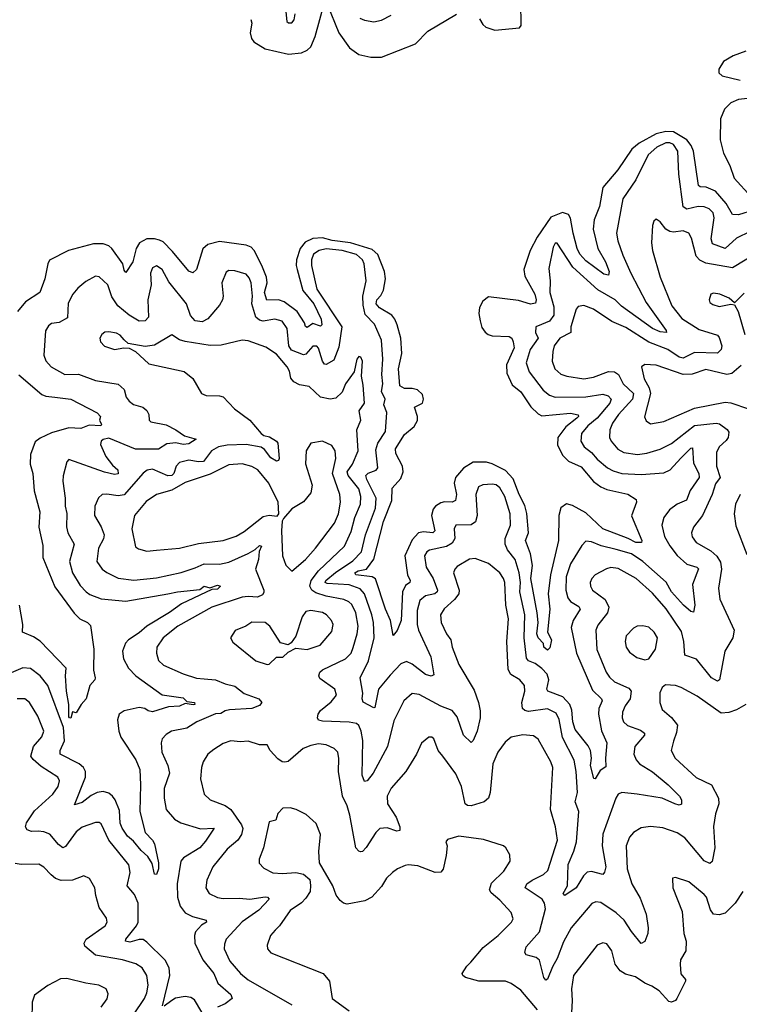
# Model space of a CAD drawing. Extents: x 1954683 to 2060285, y 904798 to 1016299.
# Tile 335 of 472: x 1988778 to 1992550, y 1000894 to 1006054. Entities that reach past the tile are written whole.
import ezdxf

# ---------------------------------------------------------------- set-up
doc = ezdxf.new("R2010")
doc.units = 0

msp = doc.modelspace()

# ---------------------------------------------------------------- linework, layer by layer
at = {"layer": '0CON10XD'}
for points in [[(1989990, 1006055), (1989994.7, 1006035), (1989986.2, 1005985), (1989993.2, 1005955), (1990005, 1005938.2), (1990065, 1005900.6), (1990186.2, 1005873.8), (1990255, 1005880.8), (1990285.2, 1005894.7), (1990305, 1005912.2), (1990327.6, 1005965), (1990375, 1006143.8)], [(1990390, 1006135), (1990450.6, 1005985), (1990506.7, 1005906.7), (1990555, 1005872.1), (1990617.8, 1005857.8), (1990675, 1005857.5), (1990852, 1005928), (1990916.7, 1005993.3), (1991067.9, 1006082.1)], [(1991187.6, 1006057.6), (1991205, 1006028), (1991220.8, 1006015), (1991269.1, 1005999.1), (1991398.6, 1006011.4), (1991406.5, 1006023.5), (1991405.2, 1006145)], [(1990172, 1006112), (1990178.8, 1006045), (1990187.7, 1006037.7), (1990205, 1006038), (1990216.4, 1006053.6), (1990221.4, 1006085)], [(1990561.6, 1006061.6), (1990585, 1006050.4), (1990635, 1006043.3), (1990675, 1006051.5), (1990725, 1006077.5)], [(1992585, 1005888.5), (1992518.5, 1005865), (1992467.5, 1005835), (1992442.7, 1005795), (1992442.5, 1005775), (1992460.1, 1005760.1), (1992555, 1005737.3)], [(1992626.2, 1005643.8), (1992545.1, 1005634.9), (1992505, 1005618.4), (1992471.7, 1005585), (1992451, 1005535), (1992449.3, 1005425), (1992467.5, 1005355), (1992499.5, 1005289.5), (1992522.9, 1005222.9), (1992611.4, 1005125)], [(1992625, 1005055.5), (1992545, 1005031.8), (1992515, 1005032.9), (1992480.8, 1005090.8), (1992425, 1005155.3), (1992375.6, 1005175.6), (1992345, 1005177.1), (1992335.5, 1005185), (1992309.8, 1005365), (1992298, 1005395), (1992274.4, 1005425), (1992205, 1005466), (1992165, 1005468.2), (1992115, 1005455.9), (1992025, 1005407.5), (1991986.9, 1005375), (1991912.7, 1005267.3), (1991834.4, 1005175), (1991816.7, 1005075), (1991789.8, 1005005), (1991783.4, 1004956.6), (1991807.6, 1004855), (1991848.8, 1004785), (1991868.2, 1004735), (1991865, 1004714.2), (1991839.5, 1004719.5), (1991745, 1004790), (1991713.9, 1004825), (1991700.4, 1004855), (1991678.3, 1004935), (1991665, 1005013.5), (1991655, 1005032.9), (1991623.8, 1005043.8), (1991561.9, 1005018.1), (1991491.1, 1004915), (1991453.3, 1004845), (1991420.7, 1004745), (1991425, 1004710), (1991477.7, 1004615), (1991485.7, 1004585), (1991481.2, 1004568.8), (1991456.2, 1004563.8), (1991392.6, 1004582.6), (1991235, 1004602), (1991205, 1004578.7), (1991188.6, 1004545), (1991184.3, 1004515), (1991190.8, 1004475), (1991201.1, 1004441.1), (1991217.1, 1004417.1), (1991233.7, 1004403.7), (1991255, 1004397.1), (1991344, 1004394), (1991357.7, 1004385), (1991364.3, 1004365), (1991369.6, 1004335), (1991330.4, 1004245), (1991331.2, 1004201.2), (1991360, 1004140), (1991405, 1004103.8), (1991456.8, 1004025), (1991495, 1003988.7), (1991515, 1003978.6), (1991665, 1003991.6), (1991705, 1003983.3), (1991707.3, 1003975), (1991699.2, 1003965), (1991640.3, 1003919.7), (1991598, 1003865), (1991596.2, 1003825), (1991625, 1003770.3), (1991655, 1003741.1), (1991720.7, 1003710.7), (1991785, 1003634.7), (1991825, 1003606.4), (1991855, 1003592.4), (1991965, 1003567.1), (1992008.9, 1003538.9), (1992010.8, 1003525), (1991985.6, 1003454.4), (1992038.5, 1003325), (1992037.5, 1003315), (1992007.1, 1003315), (1991967.3, 1003335), (1991835, 1003385.7), (1991745, 1003469.3), (1991675, 1003508.4), (1991645, 1003516.2), (1991615, 1003496.7), (1991604.8, 1003455.2), (1991601.9, 1003325), (1991560.6, 1003145), (1991548.7, 1003045), (1991556.8, 1002965), (1991544.3, 1002845), (1991565.4, 1002805), (1991557.1, 1002762.9), (1991545, 1002750), (1991525.5, 1002765), (1991523.3, 1002785), (1991495, 1002815.5), (1991488.9, 1002835), (1991494.8, 1002895), (1991490.5, 1002945), (1991457, 1003125), (1991465.5, 1003194.5), (1991455.2, 1003255), (1991429.7, 1003325), (1991445.2, 1003365), (1991436.4, 1003466.4), (1991425, 1003508.5), (1991395.3, 1003565.3), (1991365, 1003647.8), (1991325, 1003691), (1991255, 1003726.9), (1991225, 1003735.2), (1991155, 1003734.7), (1991105, 1003703.7), (1991062.6, 1003655), (1991054.8, 1003625), (1991067.2, 1003565), (1991062.5, 1003535), (1991045, 1003525.4), (1991005, 1003527.8), (1990985, 1003522.8), (1990957.3, 1003505), (1990945, 1003488.2), (1990937, 1003455), (1990954.7, 1003375), (1990943.3, 1003365), (1990895, 1003369.6), (1990867.8, 1003365), (1990835, 1003328.4), (1990797.3, 1003245), (1990810.2, 1003145), (1990825.5, 1003115), (1990823.5, 1003105), (1990801.1, 1003088.9), (1990785.3, 1003055), (1990777.3, 1002905), (1990756.9, 1002853.1), (1990735, 1002826.7), (1990721.8, 1002905), (1990695, 1002964.2), (1990643, 1003123), (1990625, 1003135.2), (1990540, 1003145), (1990535.5, 1003155), (1990551.9, 1003165), (1990596.2, 1003175), (1990633.8, 1003226.2), (1990684.2, 1003425), (1990728.6, 1003535), (1990731, 1003599), (1990775, 1003650.4), (1990788.4, 1003685), (1990784.1, 1003714.1), (1990749.8, 1003779.8), (1990748.4, 1003805), (1990795, 1003880.4), (1990845, 1003921.5), (1990863.1, 1003953.1), (1990862.6, 1003975), (1990847.4, 1004022.6), (1990890, 1004045), (1990893.9, 1004065), (1990889.5, 1004089.5), (1990864, 1004115), (1990835, 1004121.8), (1990795, 1004120.8), (1990770, 1004135), (1990762.8, 1004225), (1990781.8, 1004305), (1990776.2, 1004385), (1990757.3, 1004455), (1990744.7, 1004485), (1990728.2, 1004505), (1990663.6, 1004543.6), (1990646.8, 1004565), (1990649.2, 1004585), (1990670.8, 1004609.2), (1990685, 1004636.9), (1990695.2, 1004695), (1990690.5, 1004735), (1990655, 1004823.8), (1990625, 1004849.8), (1990512.1, 1004885), (1990416.6, 1004896.6), (1990365, 1004910.7), (1990315, 1004907.3), (1990275, 1004887.3), (1990248.5, 1004855), (1990229.3, 1004795), (1990227.5, 1004765), (1990233.3, 1004745), (1990261.4, 1004635), (1990319.6, 1004565), (1990357.7, 1004485), (1990361.1, 1004455), (1990355, 1004447.1), (1990315, 1004461.8), (1990285, 1004440.8), (1990275.5, 1004445.5), (1990270.3, 1004465), (1990232.5, 1004525), (1990165, 1004575.9), (1990135, 1004585.9), (1990073.5, 1004583.5), (1990061, 1004625), (1990075.2, 1004675), (1990071, 1004705), (1990047.7, 1004765), (1990006.5, 1004845), (1989991.7, 1004861.7), (1989965, 1004871.5), (1989825, 1004891.9), (1989765, 1004875.9), (1989737.2, 1004852.8), (1989704.5, 1004745.5), (1989685, 1004728.1), (1989665, 1004735.4), (1989578.9, 1004838.9), (1989529.4, 1004889.4), (1989511.1, 1004898.9)], [(1992606.3, 1004943.7), (1992535, 1004909.7), (1992475, 1004854.7), (1992409.8, 1004879.8), (1992402.2, 1004905), (1992417.3, 1005015), (1992412.3, 1005042.2), (1992391.8, 1005061.8), (1992365, 1005073.4), (1992335, 1005074.7), (1992275, 1005060.3), (1992255, 1005072.5), (1992233.6, 1005245), (1992228.2, 1005365), (1992205, 1005400), (1992185, 1005408.4), (1992165, 1005407.8), (1992116.8, 1005385), (1992072.2, 1005345), (1992008.2, 1005215), (1991938.8, 1005115), (1991906.6, 1004935), (1991912.5, 1004895), (1991939.2, 1004819.2), (1991981.2, 1004725), (1992062.5, 1004572.5), (1992166.7, 1004425), (1992168, 1004415), (1992135, 1004417.3), (1992095.5, 1004435), (1991932.4, 1004552.4), (1991899.6, 1004585), (1991808.1, 1004638.1), (1991677.5, 1004757.5), (1991595, 1004883.3), (1991585, 1004882.5), (1991575, 1004862.5), (1991550.8, 1004749.2), (1991558.2, 1004685), (1991556.4, 1004625), (1991578.5, 1004548.5), (1991578.2, 1004505), (1991555, 1004473.5), (1991513.5, 1004456.5), (1991484.3, 1004445), (1991482.3, 1004415), (1991495.3, 1004385), (1991453.4, 1004325), (1991433.5, 1004255), (1991449, 1004209), (1991522.7, 1004112.7), (1991555, 1004085.4), (1991585, 1004075.3), (1991745, 1004076.7), (1991835, 1004090.7), (1991862.3, 1004082.3), (1991878.5, 1004065), (1991871.3, 1004045), (1991805.1, 1003964.9), (1991755.3, 1003925), (1991723.5, 1003885), (1991718.5, 1003845), (1991736.9, 1003815), (1991775.5, 1003785.5), (1991805, 1003750.4), (1991858.5, 1003705), (1991889, 1003689), (1991935, 1003676.2), (1992035, 1003669.7), (1992155, 1003679.7), (1992187.9, 1003695), (1992243.4, 1003756.6), (1992295, 1003809.2), (1992305, 1003810), (1992310.5, 1003730.5), (1992337, 1003675), (1992339.3, 1003655), (1992292.9, 1003587.1), (1992273.9, 1003536.1), (1992223.6, 1003515), (1992184.7, 1003485), (1992153.9, 1003445), (1992143.5, 1003405), (1992158.2, 1003345), (1992186.1, 1003296.1), (1992225, 1003245.4), (1992275, 1003200.9), (1992326.7, 1003185), (1992335.5, 1003175.5), (1992305.3, 1003095), (1992317.5, 1002985), (1992310, 1002950), (1992295, 1002952), (1992256.7, 1002985), (1992195.2, 1003055), (1992167, 1003107), (1992045, 1003215.2), (1991985, 1003255.6), (1991905, 1003276.9)], [(1992655, 1004838.2), (1992515, 1004753.2), (1992375, 1004777.9), (1992343.4, 1004793.4), (1992323.6, 1004815), (1992299.6, 1004909.6), (1992284.7, 1004934.7), (1992255, 1004947.1), (1992205, 1004940), (1992185, 1004943.1), (1992165.3, 1004955.3), (1992135, 1004993.8), (1992115, 1005008.8), (1992101.7, 1004998.3), (1992095.7, 1004975), (1992088.9, 1004885), (1992095.6, 1004845), (1992135.5, 1004705), (1992196.9, 1004555), (1992248.1, 1004488.1), (1992339.9, 1004429.9), (1992435, 1004401.5), (1992445, 1004389.2), (1992459.1, 1004345), (1992455.3, 1004325), (1992435, 1004307.1), (1992315, 1004309.4), (1992255, 1004279.5), (1992235, 1004285.7), (1992175.5, 1004325), (1992075, 1004364.3), (1991955, 1004440.5), (1991882.1, 1004472.1), (1991785, 1004537.1), (1991735, 1004555.5), (1991705, 1004551.4), (1991695, 1004536.7), (1991667.3, 1004445), (1991667.3, 1004415), (1991610, 1004385), (1991580.4, 1004345), (1991572.1, 1004315), (1991569.6, 1004265), (1991583.8, 1004223.8), (1991615, 1004196.9), (1991646.2, 1004186.2), (1991735, 1004172.6), (1991785, 1004180.3), (1991865, 1004209.8), (1991895, 1004209), (1991916.2, 1004195), (1991940.9, 1004145), (1991995.2, 1004095.2), (1991990.7, 1004065), (1991915.9, 1003985), (1991885, 1003940), (1991871.5, 1003905), (1991870, 1003865), (1991878.8, 1003845), (1991913.9, 1003803.9), (1991945, 1003786.1), (1992016, 1003776), (1992065, 1003782.8), (1992135, 1003803.3), (1992195, 1003833.3), (1992315, 1003927.5), (1992429.5, 1003939.5), (1992445.5, 1003935.5), (1992487.1, 1003907.1), (1992495, 1003892.5), (1992491.9, 1003865), (1992481.9, 1003848.1), (1992444.5, 1003815), (1992431.2, 1003785), (1992430.4, 1003715), (1992450.3, 1003655), (1992425, 1003621.1), (1992415.8, 1003594.2), (1992408, 1003565), (1992357.2, 1003455), (1992310, 1003395), (1992298.9, 1003365), (1992303.3, 1003343.3), (1992323.1, 1003315), (1992400.9, 1003270.9), (1992432.1, 1003242.1), (1992450.5, 1003210.5), (1992457.4, 1003175), (1992440, 1003075), (1992447.4, 1003017.4), (1992522.4, 1002855), (1992515.3, 1002815), (1992474, 1002745), (1992446.2, 1002593.8), (1992435, 1002588), (1992405, 1002605.6), (1992325, 1002703.2), (1992264.2, 1002724.2), (1992259.7, 1002795), (1992247.2, 1002847.2), (1992166.1, 1002966.1), (1992095, 1003048.8), (1992009.5, 1003125), (1991915, 1003178), (1991876.1, 1003183.9), (1991853.3, 1003176.7), (1991795, 1003144.4), (1991776.7, 1003125), (1991767.8, 1003105), (1991769.5, 1003085), (1991780, 1003065), (1991846, 1003016), (1991865.3, 1002975), (1991858.7, 1002945), (1991808.5, 1002881.5), (1991797.5, 1002855), (1991803.4, 1002753.4), (1991852.8, 1002635), (1991869.2, 1002609.2), (1991895, 1002584.6), (1991970.5, 1002550.5), (1991982.9, 1002535), (1991977.2, 1002495), (1991951.5, 1002458.5), (1991937.9, 1002425), (1991936.3, 1002396.3), (1991943.1, 1002375), (1991964.2, 1002355), (1992031.3, 1002331.3), (1992053.3, 1002315), (1992052.5, 1002305), (1992003.1, 1002245), (1991996.8, 1002205), (1992008.5, 1002175), (1992027.3, 1002155), (1992095, 1002112.4), (1992177.3, 1002045), (1992236.9, 1001985), (1992247.8, 1001965), (1992246.8, 1001943.2), (1992235, 1001938.6), (1992211.2, 1001945), (1992145, 1001974.6), (1992015, 1001996.3), (1991935, 1002003.6), (1991915, 1001995.6), (1991902.3, 1001975), (1991834.8, 1001785.2), (1991831.1, 1001725), (1991850, 1001615), (1991843.8, 1001586.2), (1991835, 1001573.8), (1991775, 1001590.4), (1991752.5, 1001587.5), (1991732.9, 1001567.1), (1991695, 1001504.7), (1991635, 1001464.5), (1991627.1, 1001475), (1991649.5, 1001515), (1991652.5, 1001627.5), (1991683.1, 1001696.9), (1991696.1, 1001745), (1991708, 1001905), (1991690.2, 1001955), (1991701.2, 1002005), (1991694.7, 1002115), (1991683.5, 1002173.5), (1991623.2, 1002293.2), (1991606.6, 1002386.6), (1991589.8, 1002419.8), (1991545, 1002442.5), (1991445, 1002429.2), (1991425, 1002433.9), (1991414, 1002445), (1991409.5, 1002475), (1991426.5, 1002535), (1991423.8, 1002565), (1991398.9, 1002595), (1991351.7, 1002621.7), (1991338.8, 1002648.8), (1991331.4, 1002795), (1991339.3, 1002915), (1991325.7, 1002985), (1991320.3, 1003105), (1991314.7, 1003125), (1991294.6, 1003155), (1991234.7, 1003204.7), (1991165, 1003231.1), (1991135, 1003226.5), (1991071.7, 1003188.3), (1991058.1, 1003175), (1991052.7, 1003155), (1991081.6, 1003065), (1991079.6, 1003045), (1991057.8, 1003015), (1991003, 1002967), (1990982.9, 1002935), (1990986.9, 1002895), (1991015.8, 1002835.8), (1991038.2, 1002805), (1991045.4, 1002765), (1991080.4, 1002675), (1991160.1, 1002540.1), (1991183.2, 1002475), (1991192.3, 1002432.2), (1991191.6, 1002395), (1991175.3, 1002325), (1991155, 1002276), (1991145, 1002266.2), (1991105, 1002304), (1991070.9, 1002400.9), (1991045, 1002433.9), (1990985, 1002456.7), (1990871.7, 1002518.3)], [(1989511.1, 1004898.9), (1989485, 1004905.7), (1989445, 1004905.8), (1989406.2, 1004885), (1989388.6, 1004855), (1989370.4, 1004785), (1989335, 1004729.2), (1989325, 1004742), (1989318.1, 1004775), (1989261.2, 1004855), (1989245, 1004868.9), (1989215, 1004880), (1989165, 1004879), (1989033.3, 1004845), (1988935, 1004793.8), (1988925.5, 1004774.5), (1988909.2, 1004695), (1988883.8, 1004625), (1988808.1, 1004575), (1988766.5, 1004525)], [(1991905, 1003276.9), (1991826.3, 1003296.3), (1991775, 1003317.9), (1991745, 1003320.6), (1991725, 1003298.6), (1991665, 1003203.1), (1991642.9, 1003135), (1991640.5, 1003065), (1991650.3, 1003025), (1991664.6, 1003005), (1991708.1, 1002978.1), (1991715.4, 1002965), (1991678.6, 1002905), (1991668.3, 1002868.3), (1991696.2, 1002735), (1991780.3, 1002540.3), (1991827.9, 1002495), (1991831.1, 1002485), (1991812.8, 1002445), (1991811.3, 1002415), (1991827.1, 1002327.1), (1991855.3, 1002265.3), (1991848.2, 1002185), (1991851.2, 1002138.8), (1991820.8, 1002119.2), (1991795, 1002076.7), (1991787, 1002077), (1991770, 1002145), (1991774.8, 1002185), (1991770.2, 1002225), (1991758.2, 1002248.2), (1991689.6, 1002335), (1991676.7, 1002375), (1991671.4, 1002435), (1991661.6, 1002465), (1991625, 1002506.3), (1991545.9, 1002535.9), (1991540.8, 1002545), (1991552.3, 1002595), (1991542.5, 1002625), (1991514.2, 1002654.2), (1991479.4, 1002679.4), (1991444.8, 1002694.8), (1991435, 1002707.5), (1991422.1, 1002815), (1991425.8, 1002935), (1991400.3, 1003055), (1991402.9, 1003105), (1991396.1, 1003156.1), (1991375, 1003224.5), (1991334.7, 1003275), (1991322.6, 1003305), (1991323.2, 1003335), (1991350, 1003405), (1991348.2, 1003465), (1991321.8, 1003555), (1991295, 1003601.2), (1991275.7, 1003615.7), (1991255, 1003619.7), (1991205, 1003617.2), (1991183.8, 1003606.2), (1991168.2, 1003565), (1991176.8, 1003455), (1991167.4, 1003422.6), (1991145, 1003406.9), (1991065, 1003405.6), (1991056.2, 1003385), (1991058.8, 1003335), (1991045, 1003310.9), (1991015, 1003293.5), (1990925.3, 1003274.7), (1990911.5, 1003265), (1990900.4, 1003245), (1990908.5, 1003185), (1990945.2, 1003125), (1990968.4, 1003065), (1990966, 1003055), (1990954.1, 1003045.9), (1990905, 1003034.1), (1990875, 1003010), (1990861.4, 1002958.6), (1990860.7, 1002885), (1990868.6, 1002855), (1990932.7, 1002715), (1990948.9, 1002621.1), (1990935, 1002613.3), (1990905, 1002622.7), (1990836.1, 1002676.1), (1990805, 1002690), (1990775, 1002677.6), (1990720.3, 1002619.7), (1990658.7, 1002545), (1990639.5, 1002450.5), (1990635, 1002447.5), (1990578.3, 1002478.3), (1990572.4, 1002495), (1990577.1, 1002525), (1990562.2, 1002605), (1990606.1, 1002693.9), (1990635.7, 1002815), (1990632.2, 1002895), (1990624.2, 1002935.8), (1990586, 1003046), (1990561.9, 1003071.9), (1990505, 1003092), (1990389.5, 1003099.5), (1990378.4, 1003105), (1990382.7, 1003115), (1990433.6, 1003156.4), (1990525, 1003218), (1990569.5, 1003265), (1990590.2, 1003355), (1990642.6, 1003495), (1990647, 1003547), (1990597.1, 1003645), (1990592.4, 1003665), (1990605, 1003676.9), (1990646.8, 1003693.2), (1990654.5, 1003705), (1990645, 1003800), (1990655.7, 1003834.3), (1990696.2, 1003895), (1990702.1, 1003995), (1990686, 1004035), (1990693.1, 1004065), (1990675.2, 1004105), (1990681.1, 1004145), (1990676, 1004195), (1990681.8, 1004275), (1990674.7, 1004375), (1990638.5, 1004458.5), (1990589.2, 1004509.2), (1990577.8, 1004557.8), (1990576.1, 1004605), (1990594.8, 1004685), (1990583.8, 1004775), (1990575, 1004795.4), (1990543.1, 1004823.1), (1990468.6, 1004845), (1990385, 1004853.8), (1990348.5, 1004845), (1990318.8, 1004825), (1990307.5, 1004795), (1990308, 1004765), (1990335, 1004642.3), (1990466.4, 1004445), (1990451.6, 1004338.4), (1990425, 1004270), (1990385, 1004247.7), (1990375, 1004248.5), (1990365, 1004264.3), (1990345, 1004332.5), (1990335, 1004343.8), (1990315, 1004343.2), (1990278.1, 1004301.9), (1990265, 1004297.1), (1990202.8, 1004322.8), (1990189.2, 1004345), (1990179.4, 1004435), (1990153.3, 1004473.3), (1990115, 1004484.7), (1990055, 1004473.7), (1990035, 1004479.4), (1990016.1, 1004495), (1989994.8, 1004565), (1989998.2, 1004605), (1989990.7, 1004675), (1989980.9, 1004700.9), (1989965, 1004720.5), (1989905, 1004738.2), (1989875, 1004739.5), (1989859.5, 1004730.5), (1989837.5, 1004675), (1989845.4, 1004605), (1989841.5, 1004585), (1989825, 1004557.1), (1989765, 1004486.9), (1989735, 1004470), (1989698, 1004475), (1989673.8, 1004503.8), (1989652.4, 1004565), (1989560.5, 1004680.5), (1989525, 1004744.4), (1989495, 1004764.4), (1989475, 1004753.1), (1989463.4, 1004725), (1989467.1, 1004665), (1989449.3, 1004585), (1989454, 1004495), (1989435, 1004475.8), (1989405, 1004473.5), (1989351.1, 1004505), (1989293.3, 1004555), (1989261.3, 1004601.3), (1989239.5, 1004665), (1989195, 1004705.8), (1989175, 1004710), (1989125, 1004682.5), (1989083.4, 1004646.6), (1989057.5, 1004615), (1989031.9, 1004568.1), (1989028.6, 1004491.4), (1988985, 1004467.3), (1988945, 1004462.5), (1988929.6, 1004450.4), (1988913.3, 1004423.3), (1988905.4, 1004295), (1988915, 1004265.7), (1988942.9, 1004235), (1989015, 1004194), (1989086.3, 1004196.3), (1989175, 1004163.8), (1989293.8, 1004143.8), (1989325, 1004116), (1989335.7, 1004075), (1989351.1, 1004055), (1989375, 1004037.8), (1989422.8, 1004022.8), (1989445.3, 1004005.3), (1989454.6, 1003985), (1989457.1, 1003955), (1989465, 1003945.8), (1989545, 1003930), (1989597.1, 1003905), (1989642.4, 1003872.4), (1989702.5, 1003855), (1989665, 1003831.5), (1989635, 1003827.8), (1989597, 1003837), (1989548.5, 1003831.5), (1989506.2, 1003803.8), (1989385, 1003804.1), (1989245, 1003861.4), (1989215, 1003854.5), (1989205.3, 1003844.7), (1989201.7, 1003828.3), (1989230, 1003765), (1989265, 1003718.8), (1989293.3, 1003695), (1989295, 1003673.5), (1989275, 1003670.7), (1989222.5, 1003682.5), (1989035, 1003748.8), (1989025, 1003737.5), (1989006.3, 1003663.7), (1989003.8, 1003635), (1989017, 1003547), (1989016.8, 1003505), (1989026, 1003466), (1989023, 1003397), (1989030.8, 1003365), (1989063.6, 1003305), (1989040, 1003215), (1989055.3, 1003155), (1989095, 1003089.5), (1989126.4, 1003055), (1989145, 1003041.3), (1989205, 1003018.2), (1989335, 1003007.2), (1989555, 1003044.7), (1989605, 1003056.6), (1989722, 1003068), (1989745, 1003084.6), (1989775, 1003075.9), (1989815, 1003090.3), (1989830.5, 1003085), (1989815, 1003069.1), (1989785, 1003068.8), (1989627, 1002993), (1989563.3, 1002946.7), (1989445, 1002875.2), (1989405, 1002840.6), (1989348.5, 1002805), (1989333.3, 1002786.7), (1989316.2, 1002745), (1989322.1, 1002705), (1989348.2, 1002655), (1989386.4, 1002615), (1989525, 1002516.1), (1989635, 1002499.8), (1989655, 1002480.8), (1989693.8, 1002475), (1989695.8, 1002465), (1989686.7, 1002463.3), (1989645, 1002470.4), (1989615, 1002457.2), (1989557.3, 1002452.7), (1989475, 1002427.1), (1989452.3, 1002432.3), (1989433.9, 1002443.9), (1989405, 1002450), (1989325, 1002432.7), (1989299.5, 1002415), (1989290.4, 1002385), (1989298.2, 1002325), (1989308.2, 1002295), (1989386.4, 1002175), (1989407.1, 1002125), (1989412, 1002045), (1989407.5, 1001905), (1989436.5, 1001795), (1989474.6, 1001754.6), (1989484.3, 1001735), (1989505.3, 1001635.3), (1989505.3, 1001605), (1989495, 1001574), (1989485, 1001576.7), (1989472.6, 1001632.6), (1989449.8, 1001669.7), (1989415, 1001699.5), (1989375, 1001749.1), (1989342.8, 1001775), (1989315, 1001816.5), (1989305, 1001844), (1989300.8, 1001910.8), (1989279, 1001965), (1989265, 1001984.6), (1989245, 1002001.6), (1989215, 1002008.8), (1989185, 1002003.4), (1989152.2, 1001987.8), (1989105, 1001952), (1989065, 1001940), (1989123.2, 1002085), (1989123.6, 1002115), (1989112.8, 1002135), (1989089.6, 1002155), (1988990.4, 1002205), (1988989.7, 1002225), (1989013.2, 1002275), (1989007.2, 1002345), (1988925.2, 1002565.2), (1988884.6, 1002615), (1988835, 1002653.3), (1988795, 1002658.1), (1988708.6, 1002621.4)], [(1992575, 1004621.4), (1992525, 1004570), (1992497.5, 1004595), (1992447.5, 1004615), (1992415, 1004621.2), (1992400, 1004615), (1992391.2, 1004585), (1992395, 1004572.5), (1992410.5, 1004560.5), (1992445, 1004551.4), (1992505, 1004562.5), (1992525, 1004560), (1992544.2, 1004525), (1992578.2, 1004405)], [(1990871.7, 1002518.3), (1990835, 1002522.9), (1990791.1, 1002485), (1990739.5, 1002380.5), (1990706, 1002245), (1990630.9, 1002105), (1990600, 1002065), (1990585, 1002061.1), (1990573.3, 1002095), (1990576.7, 1002276.7), (1990568.2, 1002325), (1990555.4, 1002355), (1990544, 1002365), (1990505, 1002373.5), (1990365, 1002377.9), (1990343.8, 1002383.8), (1990338.6, 1002395), (1990341.9, 1002415), (1990355.3, 1002434.7), (1990411.5, 1002478.5), (1990438.2, 1002515), (1990429.5, 1002545), (1990351.9, 1002601.9), (1990346.6, 1002615), (1990350.8, 1002635), (1990365, 1002647.1), (1990486.5, 1002705), (1990515, 1002734.5), (1990526.6, 1002763.4), (1990547.7, 1002835), (1990551.6, 1002875), (1990539.8, 1002945), (1990518.7, 1002988.7), (1990503.5, 1003003.5), (1990476.3, 1003016.3), (1990385, 1003032.4), (1990331.2, 1003051.2), (1990308.9, 1003065), (1990299.5, 1003085), (1990306.5, 1003115), (1990343.6, 1003165), (1990479.8, 1003295), (1990515, 1003371.9), (1990534.8, 1003445), (1990563.8, 1003515), (1990566.1, 1003555), (1990556.2, 1003595), (1990499.3, 1003665), (1990495.2, 1003685), (1990523, 1003725), (1990552.1, 1003795), (1990544.7, 1003905), (1990566.2, 1003955), (1990558.1, 1004005), (1990585.3, 1004045), (1990579.2, 1004139.2), (1990569.4, 1004185), (1990575.6, 1004265), (1990565.6, 1004285.6), (1990555, 1004288.8), (1990544.4, 1004275), (1990531.1, 1004208.9), (1990485, 1004145.8), (1990468.6, 1004101.4), (1990435, 1004071.2), (1990404.6, 1004064.6), (1990355, 1004076.4), (1990295, 1004131.1), (1990245, 1004141.1), (1990215, 1004156.4), (1990198.5, 1004175), (1990191.5, 1004211.5), (1990179.6, 1004235), (1990125, 1004300.4), (1990067.9, 1004337.9), (1989975, 1004370.5), (1989945, 1004374.4), (1989835, 1004348.9), (1989776.4, 1004346.4), (1989645, 1004366.7), (1989616.5, 1004376.5), (1989575, 1004401.9), (1989485, 1004348.6), (1989435, 1004341.9), (1989347.5, 1004357.5), (1989326.4, 1004376.4), (1989305, 1004400), (1989285, 1004410.5), (1989245, 1004418.6), (1989225, 1004415.8), (1989208.8, 1004405), (1989198.8, 1004385), (1989202.5, 1004365), (1989223.4, 1004343.4), (1989275, 1004325.6), (1989324.1, 1004334.1), (1989352.3, 1004332.3), (1989384.3, 1004314.3), (1989455, 1004250.8), (1989640.6, 1004210.6), (1989685, 1004173.3), (1989731.2, 1004095), (1989755, 1004084.4), (1989825, 1004082.9), (1989845, 1004077.1), (1989903.8, 1004015), (1989984, 1003955), (1990043.1, 1003885), (1990058, 1003875), (1990088, 1003868), (1990124.8, 1003844.8), (1990130.7, 1003835), (1990138.4, 1003755), (1990135, 1003743.1), (1990125, 1003740.4), (1990095, 1003757.3), (1990062, 1003802), (1990043, 1003813), (1989965, 1003827.1), (1989865.2, 1003824.8), (1989820, 1003815), (1989783.9, 1003795), (1989740.9, 1003739.1), (1989715, 1003736.8), (1989665, 1003746.5), (1989616.6, 1003733.4), (1989599.1, 1003715), (1989585.7, 1003675), (1989575, 1003664.8), (1989555, 1003663.9), (1989475, 1003699.2), (1989446, 1003694), (1989425, 1003678.1), (1989325, 1003563.2), (1989295, 1003559.6), (1989235, 1003568.2), (1989211.2, 1003565), (1989191.1, 1003548.9), (1989171.2, 1003505), (1989170.8, 1003455), (1989205.9, 1003395.9), (1989220.7, 1003355), (1989216.6, 1003333.4), (1989191.2, 1003285), (1989182.1, 1003215), (1989210.9, 1003175), (1989235, 1003156.9), (1989295, 1003128.2), (1989377.2, 1003117.2), (1989495, 1003129.5), (1989625, 1003157.1), (1989697.7, 1003182.3), (1989745, 1003202.2), (1989825, 1003201.4), (1989875, 1003211.4), (1989975, 1003255.9), (1990013, 1003277), (1990035, 1003297.7), (1990045.3, 1003295), (1990032.9, 1003267.1), (1990029.8, 1003225), (1990014, 1003175), (1990057.5, 1003065), (1990058.2, 1003051.8), (1990050.7, 1003039.3), (1990025, 1003027.7), (1989975, 1003031.9), (1989945, 1003028.1), (1989785, 1002975.3), (1989607.3, 1002875), (1989530.9, 1002815), (1989496.5, 1002765), (1989494.5, 1002735), (1989505, 1002696.2), (1989531.3, 1002671.3), (1989635, 1002625.3), (1989705, 1002602.7), (1989745, 1002599.3), (1989804.7, 1002594.7), (1989855, 1002573.2), (1989905, 1002562.1), (1989955, 1002522.9), (1990031.1, 1002495), (1990046.5, 1002475), (1990035, 1002460), (1989995, 1002443.9), (1989877.6, 1002437.6), (1989855, 1002432.9), (1989832.2, 1002417.8), (1989805, 1002416.8), (1989706.7, 1002375), (1989655, 1002341.9), (1989574, 1002325), (1989545, 1002308.1), (1989524.3, 1002285), (1989518.9, 1002265), (1989523.8, 1002215), (1989555.4, 1002145), (1989563.9, 1002105), (1989534.6, 1002024.6), (1989534.6, 1001975), (1989545.6, 1001915), (1989589.4, 1001865), (1989622, 1001845), (1989725, 1001813.2), (1989796.8, 1001816.8), (1989751.2, 1001748.8), (1989722.7, 1001715), (1989637.5, 1001662.5), (1989622.5, 1001645), (1989603.2, 1001525), (1989605.3, 1001455), (1989618.4, 1001408.4), (1989645, 1001373.5), (1989684.2, 1001354.2), (1989756.2, 1001335), (1989757.5, 1001325), (1989731, 1001309), (1989698.8, 1001275), (1989693.8, 1001255), (1989696.2, 1001215), (1989737.6, 1001127.6), (1989795.8, 1001055), (1989816.1, 1001005), (1989884.2, 1000945), (1989891.2, 1000925), (1989855, 1000896.9), (1989815, 1000879.4)], [(1992558.8, 1004241.2), (1992510.5, 1004199.5), (1992485, 1004194.4), (1992375, 1004220.3), (1992303.3, 1004196.7), (1992255, 1004195.2), (1992115, 1004243.2), (1992055, 1004246.9), (1992038, 1004235), (1992051.7, 1004171.7), (1992077.5, 1004125), (1992085.3, 1004095), (1992052.9, 1003972.9), (1992061.9, 1003951.9), (1992085, 1003936.5), (1992155, 1003948.8), (1992315, 1004017.4), (1992475, 1004049.6), (1992505, 1004046.5), (1992597.5, 1004015)], [(1988772.8, 1004192.8), (1988895, 1004089.3), (1988915, 1004080.7), (1988962.5, 1004075), (1989045.5, 1004065.5), (1989185, 1003994.3), (1989202, 1003975), (1989196.9, 1003955), (1989207.5, 1003932.5), (1989203.8, 1003926.2), (1989141.8, 1003928.2), (1989098.5, 1003911.5), (1989035, 1003915.3), (1988945, 1003888.4), (1988885, 1003861.2), (1988858.9, 1003841.1), (1988834.8, 1003775.2), (1988832.5, 1003725), (1988847.1, 1003675), (1988854.8, 1003585), (1988884.3, 1003475), (1988878.6, 1003395), (1988899.1, 1003299.1), (1988900, 1003235), (1988962.7, 1003082.7), (1989063.1, 1002943.1), (1989094, 1002914), (1989134.4, 1002894.4), (1989148.8, 1002878.8), (1989166.4, 1002755), (1989165.6, 1002645), (1989174.4, 1002605), (1989172.5, 1002595), (1989145.7, 1002565), (1989126.7, 1002495), (1989100, 1002465), (1989075, 1002422.5), (1989055, 1002427.5), (1989046.4, 1002393.6), (1989040, 1002395), (1989035, 1002400), (1989035.5, 1002465), (1989022.8, 1002535), (1989017.5, 1002615), (1989021.4, 1002655), (1988885, 1002797.5), (1988850.6, 1002820.6), (1988792, 1002845), (1988794.5, 1002885), (1988777.1, 1002985)], [(1990205, 1003164), (1990275.5, 1003225), (1990328.2, 1003285), (1990428.7, 1003415), (1990448.9, 1003465), (1990458.8, 1003525), (1990456.6, 1003565), (1990418.2, 1003675), (1990435.4, 1003755), (1990431.8, 1003795), (1990415, 1003822.2), (1990365, 1003844.4), (1990305, 1003835.6), (1990279.1, 1003795), (1990276.1, 1003726.1), (1990311.5, 1003615), (1990304.5, 1003575), (1990265, 1003527.8), (1990205, 1003490), (1990160.2, 1003439.8), (1990154.4, 1003425.6), (1990150.8, 1003375), (1990156.1, 1003245), (1990173.5, 1003195), (1990205, 1003164)], [(1989445, 1003269.6), (1989495, 1003274.6), (1989615, 1003284.6), (1989715, 1003308.4), (1989845, 1003324), (1989912.3, 1003347.7), (1989955, 1003372.1), (1990055, 1003451.2), (1990085, 1003457.3), (1990127.9, 1003452.1), (1990135.6, 1003464.4), (1990132.7, 1003525), (1990083.9, 1003625), (1990025.5, 1003695), (1989995, 1003713.3), (1989945, 1003726.9), (1989875, 1003721.2), (1989777, 1003673), (1989645, 1003628.6), (1989575, 1003589.3), (1989495.8, 1003565), (1989441.2, 1003528.8), (1989380, 1003455), (1989366.6, 1003386.6), (1989385, 1003291.2), (1989400.2, 1003280.2), (1989445, 1003269.6)], [(1992554.6, 1003565), (1992530, 1003515), (1992523.8, 1003465), (1992532.2, 1003402.2), (1992588.5, 1003251.5)], [(1990075, 1002674.2), (1990085, 1002676), (1990125, 1002714), (1990157, 1002713), (1990185, 1002740), (1990225, 1002760), (1990285, 1002753.5), (1990353.8, 1002776.2), (1990415, 1002848), (1990420.9, 1002885), (1990411.8, 1002905), (1990386.4, 1002935), (1990365, 1002947.3), (1990305, 1002958.5), (1990277.5, 1002952.5), (1990258.9, 1002925), (1990225, 1002823.3), (1990201.7, 1002788.3), (1990185, 1002777.5), (1990145, 1002788.8), (1990088.9, 1002875), (1990065, 1002895.4), (1989995, 1002896.9), (1989963.4, 1002876.6), (1989907, 1002853), (1989883.3, 1002815), (1989895, 1002791.2), (1990016.2, 1002695), (1990075, 1002674.2)], [(1992055, 1002699.2), (1992075, 1002704), (1992111.1, 1002755), (1992120.6, 1002815), (1992104.4, 1002845), (1992075, 1002870.6), (1992045, 1002878.1), (1992015, 1002875.7), (1991994.7, 1002865.3), (1991957.5, 1002825), (1991950.9, 1002795), (1991956.7, 1002765), (1991975, 1002740), (1992012, 1002712), (1992055, 1002699.2)], [(1992584, 1002465), (1992535, 1002437.1), (1992495, 1002422.9), (1992455, 1002420.8), (1992329.5, 1002509.5), (1992245, 1002554.4), (1992215, 1002565.6), (1992162.2, 1002567.8), (1992145, 1002553.8), (1992132.7, 1002527.3), (1992132.5, 1002475), (1992145, 1002438.6), (1992195, 1002397.5), (1992226.4, 1002356.4), (1992221.4, 1002318.6), (1992205, 1002274), (1992193.5, 1002225), (1992213.3, 1002185), (1992323.6, 1002083.6), (1992404.4, 1002045), (1992440.9, 1001975), (1992442.1, 1001945), (1992425, 1001892.5), (1992414.6, 1001825.4), (1992421.8, 1001715), (1992407.8, 1001642.2), (1992395, 1001632.7), (1992365, 1001646.8), (1992265, 1001766.2), (1992225, 1001793.2), (1992148.8, 1001818.8), (1992085, 1001825.5), (1992035, 1001819.5), (1991995, 1001794.4), (1991975, 1001770.8), (1991956.5, 1001725), (1991962.1, 1001605), (1991986.8, 1001525), (1992030.6, 1001450.6), (1992062.5, 1001367.5), (1992071.8, 1001295), (1992069.6, 1001265), (1992055, 1001223.3), (1992035, 1001213.8), (1991985.2, 1001275.2), (1991946.7, 1001335), (1991905, 1001374), (1991825, 1001428.7), (1991798.2, 1001431.8), (1991777.3, 1001422.7), (1991669.1, 1001295), (1991628.3, 1001221.7), (1991595.9, 1001135), (1991570.1, 1001089.9), (1991545, 1001026), (1991535, 1001020.8), (1991524.7, 1001035), (1991501.8, 1001125), (1991485, 1001139.6), (1991433.5, 1001153.5), (1991425.8, 1001165), (1991432.2, 1001195), (1991503.5, 1001275), (1991534, 1001394), (1991528.9, 1001425), (1991517.3, 1001445), (1991427.8, 1001505), (1991435.6, 1001525), (1991464.5, 1001545), (1991524.4, 1001575), (1991546.1, 1001595), (1991597.7, 1001755), (1991586.2, 1001825), (1991560, 1001915), (1991572.1, 1002135), (1991562.1, 1002165), (1991495, 1002284.2), (1991471.2, 1002301.2), (1991415, 1002306.2), (1991355, 1002294.3), (1991322, 1002268), (1991284.1, 1002215.9), (1991258.2, 1002155), (1991244.6, 1002005), (1991234.7, 1001975.3), (1991212, 1001955), (1991145, 1001934.7), (1991125, 1001936.2), (1991112.7, 1001945), (1991093.2, 1002035), (1991065, 1002102.5), (1990995.4, 1002195.4), (1990970.8, 1002225), (1990948.8, 1002285), (1990937.5, 1002295), (1990922.5, 1002295), (1990885, 1002263.3), (1990857.5, 1002205), (1990802.2, 1002115), (1990725, 1002026.7), (1990704.6, 1001985), (1990705.4, 1001945), (1990750.7, 1001875), (1990770, 1001825), (1990771.2, 1001805), (1990755, 1001802.5), (1990705, 1001818.5), (1990665, 1001816.4), (1990644.5, 1001795), (1990595, 1001715.7), (1990575, 1001695.8), (1990565, 1001694), (1990555, 1001696), (1990540.5, 1001715), (1990509.4, 1001885), (1990494.7, 1001935), (1990470.4, 1001985), (1990449.6, 1002115), (1990451.7, 1002181.7), (1990445.6, 1002215), (1990426, 1002235), (1990383.7, 1002253.7), (1990345, 1002258.9), (1990305, 1002250.4), (1990264.3, 1002235), (1990185, 1002166), (1990167, 1002163), (1990153.8, 1002165), (1990130.9, 1002180.9), (1990091.2, 1002225), (1990075, 1002253.3), (1990035, 1002253.6), (1989976.3, 1002273.7), (1989935, 1002270.5), (1989885, 1002275.7), (1989845, 1002260.6), (1989795, 1002230), (1989764.2, 1002205), (1989739.2, 1002165), (1989730.6, 1002135), (1989726.5, 1002075), (1989745.7, 1001995), (1989776.3, 1001966.3), (1989855, 1001935.3), (1989885.2, 1001915.2), (1989940.8, 1001835), (1989947.5, 1001815), (1989941.1, 1001785), (1989921.5, 1001755), (1989865, 1001708.1), (1989790.4, 1001615), (1989758.5, 1001545), (1989754.6, 1001504.6), (1989772, 1001475), (1989815, 1001454.5), (1989845, 1001448.5), (1989929.9, 1001449.9), (1989985, 1001444.7), (1990065, 1001456.7), (1990076.9, 1001455), (1990085.3, 1001445), (1990031.9, 1001388.1), (1989945, 1001326.9), (1989861.1, 1001235), (1989850.9, 1001209.1), (1989850, 1001185), (1989880.4, 1001120.4), (1989935.5, 1001055), (1989975, 1001022.3), (1990205, 1000891.5)], [(1989527, 1000887), (1989564.8, 1001045), (1989561.6, 1001085), (1989540.2, 1001125), (1989445, 1001220.2), (1989425, 1001233.3), (1989405, 1001233.9), (1989355, 1001219.4), (1989333.1, 1001225), (1989334.5, 1001235), (1989390.5, 1001305), (1989399.5, 1001325), (1989399.7, 1001425), (1989379.9, 1001469.9), (1989340.8, 1001515), (1989357.9, 1001585), (1989349.6, 1001625), (1989244.5, 1001755), (1989205, 1001840), (1989195, 1001846.9), (1989175, 1001847.5), (1989105, 1001821.8), (1989075, 1001797.8), (1989018.1, 1001721.9), (1989005, 1001714.5), (1988981.2, 1001731.2), (1988936, 1001786), (1988905, 1001798.1), (1988875, 1001801.2), (1988840.2, 1001800.2), (1988817.8, 1001807.8), (1988808.6, 1001825), (1988813.5, 1001845), (1988855, 1001907.7), (1988952.3, 1001995), (1988980, 1002035), (1988986.4, 1002065), (1988978.1, 1002085), (1988891.1, 1002141.1), (1988847.9, 1002177.9), (1988836.2, 1002195), (1988850, 1002245), (1988895, 1002295.8), (1988904.5, 1002325), (1988872.9, 1002405), (1988828.9, 1002475), (1988805, 1002495.6), (1988765, 1002495.6)], [(1991492.5, 1000865), (1991405, 1000968.6), (1991354, 1001004), (1991325, 1001016.4), (1991185, 1001016.2), (1991115, 1001035.6), (1991101.4, 1001045), (1991098.1, 1001055), (1991121.8, 1001095), (1991143.3, 1001115), (1991207.4, 1001192.6), (1991285.6, 1001255), (1991356, 1001325), (1991365, 1001342.5), (1991355, 1001376), (1991295, 1001440.6), (1991249.2, 1001479.2), (1991240, 1001495), (1991250.4, 1001529.6), (1991315, 1001592.9), (1991349.2, 1001645), (1991347.3, 1001677.3), (1991326.7, 1001715), (1991314.1, 1001724.1), (1991208.7, 1001758.7), (1991080, 1001775), (1991021.2, 1001758.8), (1991011.2, 1001745), (1991018, 1001725), (1991014.2, 1001675), (1990997.3, 1001602.7), (1990985, 1001586.7), (1990955, 1001584.3), (1990865, 1001620), (1990815, 1001625.6), (1990797.9, 1001622.1), (1990758.8, 1001605), (1990732.5, 1001585), (1990700, 1001555), (1990675, 1001512), (1990623.1, 1001455), (1990586.7, 1001436.7), (1990495, 1001419.1), (1990475, 1001423.5), (1990457.6, 1001437.6), (1990436.3, 1001466.3), (1990419.4, 1001515), (1990350, 1001635), (1990346, 1001695), (1990354.3, 1001785), (1990332.1, 1001842.1), (1990279.1, 1001889.1), (1990226.7, 1001915), (1990195, 1001924), (1990157.7, 1001922.3), (1990131.4, 1001895), (1990121.2, 1001858.8), (1990085, 1001851.2), (1990056.2, 1001715), (1990033.3, 1001655), (1990033.4, 1001633.4), (1990057.8, 1001607.8), (1990105, 1001583.6), (1990155, 1001580.5), (1990225, 1001585.7), (1990265, 1001575.7), (1990298.3, 1001548.3), (1990302.9, 1001517.1), (1990300, 1001485), (1990278.6, 1001451.4), (1990255, 1001425.7), (1990195, 1001385.6), (1990140, 1001305), (1990117.9, 1001282.1), (1990092.2, 1001255), (1990074.4, 1001205), (1990077.1, 1001185), (1990095, 1001164.3), (1990368.8, 1001055), (1990402.5, 1001015), (1990415.7, 1000925), (1990505, 1000859.4)], [(1989375, 1000839.6), (1989432, 1000925), (1989444.1, 1000955), (1989451.1, 1000995), (1989443.8, 1001045), (1989420, 1001085), (1989386.4, 1001106.4), (1989317.2, 1001127.2), (1989175, 1001151.1), (1989118.9, 1001198.9), (1989115.6, 1001215), (1989126.7, 1001235), (1989225.8, 1001305), (1989236.9, 1001325), (1989232.5, 1001345), (1989195, 1001401.2), (1989176.4, 1001465), (1989171.5, 1001505), (1989144.4, 1001554.4), (1989115, 1001567.1), (1989055, 1001545.4), (1988995, 1001543.5), (1988965, 1001554.1), (1988942.6, 1001572.6), (1988905, 1001613.1), (1988878.3, 1001628.3), (1988785, 1001626.5), (1988755, 1001632.7)], [(1992569.2, 1001485), (1992528.1, 1001425), (1992475, 1001372), (1992445, 1001362.5), (1992415, 1001366.7), (1992399.7, 1001389.7), (1992377.8, 1001455), (1992365, 1001470), (1992285, 1001535.8), (1992215, 1001558.8), (1992200, 1001555), (1992200.8, 1001505), (1992250.3, 1001380.3), (1992260, 1001265), (1992272, 1001225), (1992270, 1001175), (1992242.4, 1001127.6), (1992239.4, 1001105), (1992243.3, 1001053.3), (1992268.1, 1001025), (1992268.5, 1001015), (1992223.3, 1000925), (1992215, 1000914.3), (1992195, 1000905.7), (1992179.7, 1000909.7), (1992130.6, 1000965), (1992091.2, 1000988.8), (1992055, 1001004.4), (1992005, 1001038.1), (1991952.9, 1001052.9), (1991925, 1001070.5), (1991898.5, 1001105), (1991881.1, 1001175), (1991855, 1001210.8), (1991835, 1001215.8), (1991805, 1001204), (1991681.5, 1001045), (1991670.9, 1000975), (1991674.5, 1000915), (1991667.5, 1000785)], [(1989205, 1000879.2), (1989237.4, 1000922.6), (1989241.2, 1000948.8), (1989230.8, 1000975), (1989193.3, 1000995), (1989125, 1001004.6), (1989025, 1001028.9), (1988992.8, 1001027.2), (1988925, 1000993.5), (1988855, 1000942), (1988844.1, 1000905.9), (1988842, 1000815)], [(1989805, 1000732.9), (1989695, 1000917.8), (1989675, 1000930.5), (1989645.4, 1000935.4), (1989595, 1000926.2), (1989575.3, 1000914.7), (1989536, 1000885)]]:
    msp.add_lwpolyline(points, dxfattribs=at)

doc.saveas('drawing.dxf')
